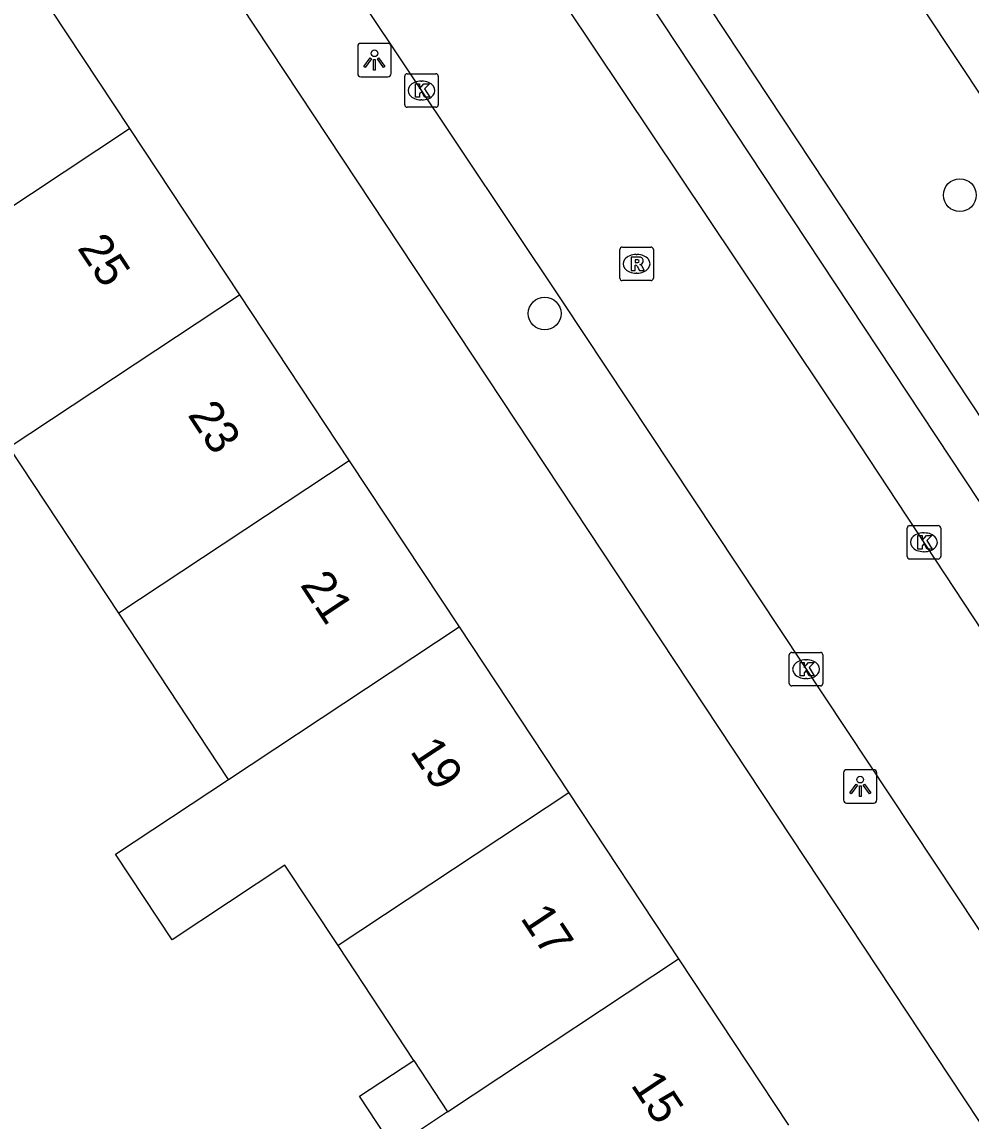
# Model space of a CAD drawing. Extents: x 160037 to 160839, y 385326 to 386441.
# Drawn here: x 160527.98 to 160556.29, y 385758.9 to 385791.7 of the extents above; entities that cross this region are included whole.
import ezdxf

# ---------------------------------------------------------------- set-up
doc = ezdxf.new("R2010")
doc.units = 0
for name, color, linetype in [('IMGEO_Boom', 7, 'Continuous'), ('IMGEO_Kolk', 7, 'Continuous'), ('IMGEO_Lichtpunt', 7, 'Continuous'), ('IMGEO_Pand', 7, 'Continuous'), ('IMGEO_Pand_nummerreeks', 7, 'Continuous'), ('IMGEO_Rijbaan_lokaal_open', 7, 'Continuous'), ('IMGEO_Rioolput', 7, 'Continuous'), ('IMGEO_Voetpad_open', 7, 'Continuous')]:
    doc.layers.add(name, color=color, linetype=linetype)

msp = doc.modelspace()

# ---------------------------------------------------------------- linework, layer by layer
at = {"layer": 'IMGEO_Boom'}
for centre in [(160555.952, 385786.535), (160543.57, 385783.004)]:
    msp.add_circle(centre, 0.489, dxfattribs=at)
at = {"layer": 'IMGEO_Kolk'}
for p, q in [((160539.395, 385789.227), (160539.395, 385790.079)), ((160539.47, 385790.153), (160540.322, 385790.153)), ((160540.396, 385790.079), (160540.396, 385789.227)), ((160539.883, 385789.933), (160539.908, 385789.933)), ((160539.906, 385789.373), (160539.881, 385789.373)), ((160540.322, 385789.153), (160539.47, 385789.153)), ((160554.38, 385775.758), (160554.38, 385776.61)), ((160554.455, 385776.684), (160555.307, 385776.684)), ((160555.381, 385776.61), (160555.381, 385775.758)), ((160554.868, 385776.464), (160554.893, 385776.464)), ((160554.891, 385775.904), (160554.866, 385775.904)), ((160555.307, 385775.684), (160554.455, 385775.684)), ((160550.94, 385772.9), (160551.792, 385772.9)), ((160550.865, 385771.974), (160550.865, 385772.826)), ((160551.353, 385772.68), (160551.378, 385772.68)), ((160551.866, 385772.826), (160551.866, 385771.974)), ((160551.376, 385772.12), (160551.351, 385772.12)), ((160551.792, 385771.9), (160550.94, 385771.9))]:
    msp.add_line(p, q, dxfattribs=at)
for points in [[(160539.395, 385789.227), (160539.395, 385790.079)], [(160539.47, 385790.153), (160540.322, 385790.153)], [(160540.396, 385790.079), (160540.396, 385789.227)], [(160539.716, 385789.853), (160539.839, 385789.853), (160539.839, 385789.702), (160539.969, 385789.853), (160540.133, 385789.853), (160539.987, 385789.702), (160540.14, 385789.453), (160539.988, 385789.453), (160539.903, 385789.617), (160539.839, 385789.55), (160539.839, 385789.453), (160539.716, 385789.453), (160539.716, 385789.853)], [(160540.322, 385789.153), (160539.47, 385789.153)], [(160554.38, 385775.758), (160554.38, 385776.61)], [(160554.455, 385776.684), (160555.307, 385776.684)], [(160555.381, 385776.61), (160555.381, 385775.758)], [(160554.701, 385776.384), (160554.824, 385776.384), (160554.824, 385776.233), (160554.954, 385776.384), (160555.118, 385776.384), (160554.972, 385776.233), (160555.125, 385775.984), (160554.973, 385775.984), (160554.888, 385776.148), (160554.824, 385776.081), (160554.824, 385775.984), (160554.701, 385775.984), (160554.701, 385776.384)], [(160555.307, 385775.684), (160554.455, 385775.684)], [(160550.94, 385772.9), (160551.792, 385772.9)], [(160550.865, 385771.974), (160550.865, 385772.826)], [(160551.186, 385772.6), (160551.309, 385772.6), (160551.309, 385772.449), (160551.439, 385772.6), (160551.603, 385772.6), (160551.457, 385772.449), (160551.61, 385772.2), (160551.458, 385772.2), (160551.373, 385772.364), (160551.309, 385772.297), (160551.309, 385772.2), (160551.186, 385772.2), (160551.186, 385772.6)], [(160551.866, 385772.826), (160551.866, 385771.974)], [(160551.792, 385771.9), (160550.94, 385771.9)]]:
    msp.add_lwpolyline(points, dxfattribs=at)
for centre, start, end in [((160539.472, 385790.077), 91.552, 178.448), ((160539.472, 385790.077), 91.552, 178.448), ((160540.32, 385790.077), 1.552, 88.448), ((160540.32, 385790.077), 1.552, 88.448), ((160539.472, 385789.229), 181.552, 268.448), ((160539.472, 385789.229), 181.552, 268.448), ((160540.32, 385789.229), 271.552, 358.448), ((160540.32, 385789.229), 271.552, 358.448), ((160554.457, 385776.608), 91.552, 178.448), ((160554.457, 385776.608), 91.552, 178.448), ((160555.305, 385776.608), 1.552, 88.448), ((160555.305, 385776.608), 1.552, 88.448), ((160554.457, 385775.76), 181.552, 268.448), ((160554.457, 385775.76), 181.552, 268.448), ((160555.305, 385775.76), 271.552, 358.448), ((160555.305, 385775.76), 271.552, 358.448), ((160550.942, 385772.824), 91.552, 178.448), ((160550.942, 385772.824), 91.552, 178.448), ((160551.79, 385772.824), 1.552, 88.448), ((160551.79, 385772.824), 1.552, 88.448), ((160550.942, 385771.976), 181.552, 268.448), ((160550.942, 385771.976), 181.552, 268.448), ((160551.79, 385771.976), 271.552, 358.448), ((160551.79, 385771.976), 271.552, 358.448)]:
    msp.add_arc(centre, 0.0765, start, end, dxfattribs=at)
for centre, major_axis, ratio, start_param, end_param in [((160539.882, 385789.653), (-0.387, 0.002), 0.722429, 4.712389, 7.853982), ((160539.907, 385789.653), (-0.39, 0.002), 0.717154, 1.570796, 4.712389), ((160554.867, 385776.184), (-0.387, 0.002), 0.722429, 4.712389, 7.853982), ((160554.892, 385776.184), (-0.39, 0.002), 0.717154, 1.570796, 4.712389), ((160551.352, 385772.4), (-0.387, 0.002), 0.722429, 4.712389, 7.853982), ((160551.377, 385772.4), (-0.39, 0.002), 0.717154, 1.570796, 4.712389)]:
    msp.add_ellipse(centre, major_axis=major_axis, ratio=ratio, start_param=start_param, end_param=end_param, dxfattribs=at)
at = {"layer": 'IMGEO_Lichtpunt'}
for p, q in [((160537.993, 385790.965), (160537.993, 385790.158)), ((160537.993, 385790.965), (160537.993, 385790.158)), ((160538.895, 385791.06), (160538.087, 385791.06)), ((160538.895, 385791.06), (160538.087, 385791.06)), ((160538.989, 385790.158), (160538.989, 385790.965)), ((160538.989, 385790.158), (160538.989, 385790.965)), ((160538.087, 385790.064), (160538.895, 385790.064)), ((160538.087, 385790.064), (160538.895, 385790.064)), ((160552.482, 385769.309), (160552.482, 385768.502)), ((160552.482, 385769.309), (160552.482, 385768.502)), ((160553.384, 385769.404), (160552.576, 385769.404)), ((160553.384, 385769.404), (160552.576, 385769.404)), ((160553.478, 385768.502), (160553.478, 385769.309)), ((160553.478, 385768.502), (160553.478, 385769.309)), ((160552.576, 385768.408), (160553.384, 385768.408)), ((160552.576, 385768.408), (160553.384, 385768.408))]:
    msp.add_line(p, q, dxfattribs=at)
for points in [[(160538.367, 385790.629), (160538.406, 385790.601), (160538.218, 385790.339), (160538.18, 385790.366), (160538.367, 385790.629)], [(160538.579, 385790.601), (160538.617, 385790.628), (160538.804, 385790.366), (160538.765, 385790.338), (160538.579, 385790.601)], [(160538.469, 385790.581), (160538.516, 385790.581), (160538.516, 385790.259), (160538.469, 385790.259), (160538.469, 385790.581)], [(160552.856, 385768.973), (160552.895, 385768.945), (160552.707, 385768.683), (160552.669, 385768.71), (160552.856, 385768.973)], [(160553.068, 385768.945), (160553.106, 385768.972), (160553.293, 385768.71), (160553.254, 385768.682), (160553.068, 385768.945)], [(160552.958, 385768.925), (160553.005, 385768.925), (160553.005, 385768.603), (160552.958, 385768.603), (160552.958, 385768.925)]]:
    msp.add_lwpolyline(points, dxfattribs=at)
for centre in [(160538.492, 385790.763), (160552.981, 385769.107)]:
    msp.add_circle(centre, 0.0994, dxfattribs=at)
for centre, start, end in [((160538.087, 385790.965), 90, 180), ((160538.087, 385790.965), 90, 180), ((160538.895, 385790.965), 0, 90), ((160538.895, 385790.965), 0, 90), ((160538.087, 385790.158), 180, 270), ((160538.087, 385790.158), 180, 270), ((160538.895, 385790.158), 270, 0), ((160538.895, 385790.158), 270, 360), ((160552.576, 385769.309), 90, 180), ((160552.576, 385769.309), 90, 180), ((160553.384, 385769.309), 0, 90), ((160553.384, 385769.309), 0, 90), ((160552.576, 385768.502), 180, 270), ((160552.576, 385768.502), 180, 270), ((160553.384, 385768.502), 270, 0), ((160553.384, 385768.502), 270, 360)]:
    msp.add_arc(centre, 0.0946, start, end, dxfattribs=at)
at = {"layer": 'IMGEO_Pand'}
for points in [[(160527.918, 385793.467), (160531.192, 385788.517)], [(160521.475, 385782.09), (160524.332, 385783.98), (160531.192, 385788.517)], [(160531.192, 385788.517), (160534.467, 385783.565)], [(160527.601, 385779.025), (160534.467, 385783.565)], [(160534.467, 385783.565), (160537.741, 385778.615)], [(160530.87, 385774.069), (160527.601, 385779.025)], [(160537.741, 385778.615), (160530.87, 385774.069)], [(160537.741, 385778.615), (160541.016, 385773.663)], [(160534.139, 385769.115), (160530.87, 385774.069)], [(160534.139, 385769.115), (160541.016, 385773.663)], [(160541.016, 385773.663), (160544.291, 385768.712)], [(160537.408, 385764.16), (160535.823, 385766.561), (160532.455, 385764.333), (160530.77, 385766.886), (160534.139, 385769.115)], [(160544.291, 385768.712), (160537.408, 385764.16)], [(160544.291, 385768.712), (160547.565, 385763.761)], [(160539.666, 385760.735), (160537.408, 385764.16)], [(160540.676, 385759.204), (160547.565, 385763.761)], [(160547.565, 385763.761), (160550.84, 385758.81)], [(160539.056, 385758.133), (160538.045, 385759.666), (160539.666, 385760.735)], [(160539.666, 385760.735), (160540.676, 385759.204)], [(160540.676, 385759.204), (160539.056, 385758.133)]]:
    msp.add_lwpolyline(points, dxfattribs=at)
at = {"layer": 'IMGEO_Rijbaan_lokaal_open'}
for points in [[(160565.681, 385759.8), (160552.678, 385779.524), (160539.145, 385799.759)], [(160534.997, 385796.993), (160544.084, 385783.38), (160562.997, 385754.867)]]:
    msp.add_lwpolyline(points, dxfattribs=at)
at = {"layer": 'IMGEO_Rioolput'}
for p, q in [((160545.811, 385784.06), (160545.811, 385784.912)), ((160545.886, 385784.986), (160546.738, 385784.986)), ((160546.299, 385784.766), (160546.324, 385784.766)), ((160546.812, 385784.912), (160546.812, 385784.06)), ((160546.322, 385784.206), (160546.297, 385784.206)), ((160546.738, 385783.986), (160545.886, 385783.986))]:
    msp.add_line(p, q, dxfattribs=at)
for points in [[(160545.811, 385784.06), (160545.811, 385784.912)], [(160545.886, 385784.986), (160546.738, 385784.986)], [(160546.812, 385784.912), (160546.812, 385784.06)], [(160546.4, 385784.684), (160546.148, 385784.686), (160546.148, 385784.286)], [(160546.148, 385784.286), (160546.272, 385784.286), (160546.272, 385784.448), (160546.283, 385784.448)], [(160546.326, 385784.605), (160546.272, 385784.605), (160546.272, 385784.524)], [(160546.272, 385784.524), (160546.324, 385784.524)], [(160546.33, 385784.419), (160546.401, 385784.286), (160546.541, 385784.286), (160546.476, 385784.412)], [(160546.738, 385783.986), (160545.886, 385783.986)]]:
    msp.add_lwpolyline(points, dxfattribs=at)
for centre, radius, start, end in [((160545.888, 385784.91), 0.0765, 91.552, 178.448), ((160545.888, 385784.91), 0.0765, 91.552, 178.448), ((160546.736, 385784.91), 0.0765, 1.552, 88.448), ((160546.736, 385784.91), 0.0765, 1.552, 88.448), ((160546.282, 385784.395), 0.0533, 26.0293, 88.6989), ((160546.308, 385784.713), 0.19, 274.7715, 282.9687), ((160546.332, 385784.509), 0.0964, 77.0061, 93.1865), ((160546.346, 385784.566), 0.0378, 276.6634, 79.6772), ((160546.399, 385784.574), 0.109, 350.3612, 89.416), ((160546.397, 385784.574), 0.112, 277.5842, 350.9817), ((160546.381, 385784.359), 0.108, 29.5134, 73.7905), ((160545.888, 385784.062), 0.0765, 181.552, 268.448), ((160545.888, 385784.062), 0.0765, 181.552, 268.448), ((160546.736, 385784.062), 0.0765, 271.552, 358.448), ((160546.736, 385784.062), 0.0765, 271.552, 358.448)]:
    msp.add_arc(centre, radius, start, end, dxfattribs=at)
for centre, major_axis, ratio, start_param, end_param in [((160546.298, 385784.486), (-0.387, 0.002), 0.722429, 4.712389, 7.853982), ((160546.323, 385784.486), (-0.39, 0.002), 0.717154, 1.570796, 4.712389)]:
    msp.add_ellipse(centre, major_axis=major_axis, ratio=ratio, start_param=start_param, end_param=end_param, dxfattribs=at)
at = {"layer": 'IMGEO_Voetpad_open'}
for points in [[(160561.283, 385751.75), (160521.992, 385811.109)], [(160538.09, 385805.279), (160565.101, 385764.447)], [(160550.339, 385798.911), (160574.071, 385763.167)], [(160545.925, 385796.001), (160566.596, 385764.751), (160566.941, 385764.23), (160566.841, 385760.591)]]:
    msp.add_lwpolyline(points, dxfattribs=at)

# ---------------------------------------------------------------- texts
at = {"layer": 'IMGEO_Pand_nummerreeks'}
for s, rotation, p in [('25', 303.4777, (160529.614, 385784.957)), ('23', 303.4803, (160532.904, 385779.981)), ('21', 303.4803, (160536.258, 385774.912)), ('19', 303.4803, (160539.537, 385769.955)), ('17', 303.4777, (160542.827, 385764.98)), ('15', 303.4777, (160546.118, 385760.004))]:
    msp.add_text(s, height=1, rotation=rotation, dxfattribs=at).set_placement(p)

doc.saveas('drawing.dxf')
